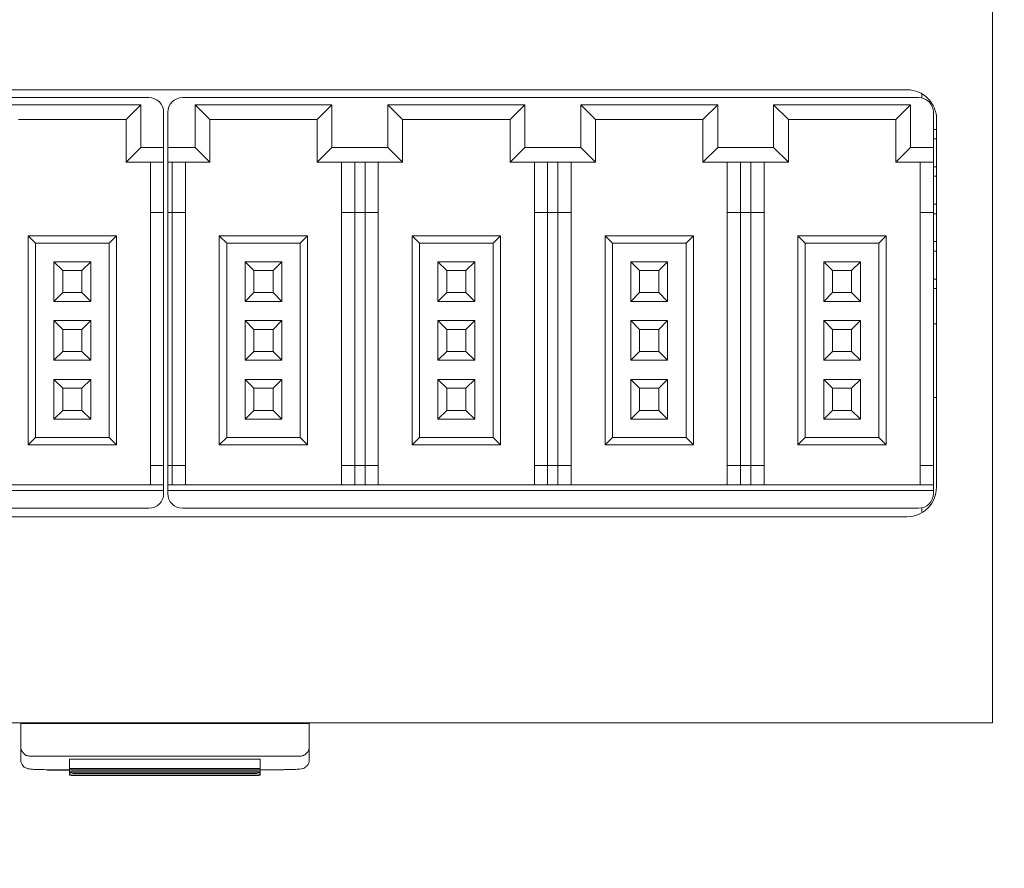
# Model space of a CAD drawing. Header units: millimetres. Extents: x -1114 to 1396, y -630 to 631.
# Tile 764 of 780: x 831 to 865, y 437 to 466. Entities that reach past the tile are written whole.
import ezdxf

# ---------------------------------------------------------------- set-up
doc = ezdxf.new("R2010")
doc.units = ezdxf.units.MM
doc.header["$MEASUREMENT"] = 0

msp = doc.modelspace()

# ---------------------------------------------------------------- linework, layer by layer
at = {"lineweight": 18}
for points, knots in [([(1038.9843, -629.7647), (1038.9843, -629.7647), (-1111.4882, -629.7647), (-1111.4882, -629.7647), (-1111.4882, -629.7647), (-1111.4882, -629.7647), (-1111.4882, 630.7883), (-1111.4882, 630.7883), (-1111.4882, 630.7883), (-1111.4882, 630.7883), (1038.9843, 630.7883), (1038.9843, 630.7883)], [0, 0, 0, 0, 0.3333333, 0.3333333, 0.3333333, 0.3333333, 0.6666667, 0.6666667, 0.6666667, 0.6666667, 1, 1, 1, 1]), ([(862.4795, 462.1714), (862.4795, 462.4366), (862.3741, 462.691), (862.1866, 462.8785), (862.1866, 462.8785), (861.9991, 463.066), (861.7447, 463.1714), (861.4795, 463.1714)], [0, 0, 0, 0, 0.5, 0.5, 0.5, 0.5, 1, 1, 1, 1]), ([(836.23, 462.41), (836.23, 462.5426), (836.1773, 462.6697), (836.0835, 462.7635), (836.0835, 462.7635), (835.9898, 462.8573), (835.8626, 462.91), (835.73, 462.91)], [0, 0, 0, 0, 0.5, 0.5, 0.5, 0.5, 1, 1, 1, 1]), ([(836.87, 462.91), (836.7374, 462.91), (836.6102, 462.8573), (836.5164, 462.7635), (836.5164, 462.7635), (836.4227, 462.6697), (836.37, 462.5426), (836.37, 462.41)], [0, 0, 0, 0, 0.5, 0.5, 0.5, 0.5, 1, 1, 1, 1]), ([(862.37, 462.41), (862.37, 462.5426), (862.3173, 462.6697), (862.2235, 462.7635), (862.2235, 462.7635), (862.1298, 462.8573), (862.0026, 462.91), (861.87, 462.91)], [0, 0, 0, 0, 0.5, 0.5, 0.5, 0.5, 1, 1, 1, 1]), ([(836.37, 449.46), (836.37, 449.3273), (836.4227, 449.2002), (836.5164, 449.1064), (836.5164, 449.1064), (836.6102, 449.0126), (836.7374, 448.96), (836.87, 448.96)], [0, 0, 0, 0, 0.5, 0.5, 0.5, 0.5, 1, 1, 1, 1]), ([(831.377, 440.8757), (831.3777, 440.8586), (831.3783, 440.8415), (831.3805, 440.8244), (831.3805, 440.8244), (831.3825, 440.808), (831.386, 440.7917), (831.3907, 440.7755), (831.3907, 440.7755), (831.3953, 440.7599), (831.4009, 440.7444), (831.4079, 440.729), (831.4079, 440.729), (831.4146, 440.7142), (831.4226, 440.6995), (831.4319, 440.6849), (831.4319, 440.6849), (831.4518, 440.6537), (831.4779, 440.6231), (831.5159, 440.5964), (831.5159, 440.5964), (831.5261, 440.5894), (831.537, 440.5825), (831.5491, 440.5763), (831.5491, 440.5763), (831.5599, 440.5707), (831.5716, 440.5655), (831.5844, 440.5609), (831.5844, 440.5609), (831.5984, 440.5558), (831.6137, 440.5513), (831.6301, 440.5487), (831.6301, 440.5487), (831.6451, 440.5463), (831.6611, 440.5455), (831.677, 440.5447)], [0, 0, 0, 0, 0.1111111, 0.1111111, 0.1111111, 0.1111111, 0.2222222, 0.2222222, 0.2222222, 0.2222222, 0.3333333, 0.3333333, 0.3333333, 0.3333333, 0.4444444, 0.4444444, 0.4444444, 0.4444444, 0.5555556, 0.5555556, 0.5555556, 0.5555556, 0.6666667, 0.6666667, 0.6666667, 0.6666667, 0.7777778, 0.7777778, 0.7777778, 0.7777778, 0.8888889, 0.8888889, 0.8888889, 0.8888889, 1, 1, 1, 1]), ([(840.877, 440.5447), (840.8939, 440.5447), (840.9101, 440.5462), (840.9259, 440.5491), (840.9259, 440.5491), (840.9416, 440.552), (840.956, 440.556), (840.9695, 440.5608), (840.9695, 440.5608), (840.9762, 440.5632), (840.9827, 440.5658), (840.9889, 440.5686), (840.9889, 440.5686), (840.9951, 440.5713), (841.001, 440.5742), (841.0066, 440.5771), (841.0066, 440.5771), (841.0178, 440.5831), (841.0281, 440.5895), (841.0377, 440.5962), (841.0377, 440.5962), (841.0473, 440.6029), (841.0561, 440.6098), (841.0641, 440.6169), (841.0641, 440.6169), (841.0722, 440.624), (841.0796, 440.6313), (841.0864, 440.6386), (841.0864, 440.6386), (841.1001, 440.6534), (841.1117, 440.6686), (841.1217, 440.6841), (841.1217, 440.6841), (841.1317, 440.6997), (841.14, 440.7154), (841.147, 440.7312), (841.147, 440.7312), (841.1539, 440.747), (841.1595, 440.7629), (841.1639, 440.7789), (841.1639, 440.7789), (841.1728, 440.8108), (841.177, 440.8431), (841.177, 440.8757)], [0, 0, 0, 0, 0.0909091, 0.0909091, 0.0909091, 0.0909091, 0.1818182, 0.1818182, 0.1818182, 0.1818182, 0.2727273, 0.2727273, 0.2727273, 0.2727273, 0.3636364, 0.3636364, 0.3636364, 0.3636364, 0.4545455, 0.4545455, 0.4545455, 0.4545455, 0.5454545, 0.5454545, 0.5454545, 0.5454545, 0.6363636, 0.6363636, 0.6363636, 0.6363636, 0.7272727, 0.7272727, 0.7272727, 0.7272727, 0.8181818, 0.8181818, 0.8181818, 0.8181818, 0.9090909, 0.9090909, 0.9090909, 0.9090909, 1, 1, 1, 1]), ([(831.377, 440.4129), (831.3776, 440.3716), (831.3851, 440.3335), (831.3999, 440.2975), (831.3999, 440.2975), (831.4112, 440.2705), (831.4266, 440.2446), (831.4452, 440.2218), (831.4452, 440.2218), (831.4609, 440.2025), (831.4789, 440.1853), (831.4984, 440.1708), (831.4984, 440.1708), (831.5152, 440.1581), (831.5332, 440.1475), (831.5507, 440.139), (831.5507, 440.139), (831.5657, 440.1318), (831.5803, 440.1263), (831.5935, 440.1221), (831.5935, 440.1221), (831.6063, 440.1179), (831.6177, 440.1151), (831.6282, 440.1128), (831.6282, 440.1128), (831.6443, 440.1092), (831.6582, 440.1069), (831.6726, 440.1049), (831.6726, 440.1049), (831.7143, 440.099), (831.76, 440.0954), (831.8169, 440.0922), (831.8169, 440.0922), (831.8726, 440.0891), (831.9392, 440.0864), (832.0121, 440.0846), (832.0121, 440.0846), (832.0819, 440.0828), (832.1576, 440.0818), (832.2335, 440.0815), (832.2335, 440.0815), (832.248, 440.0815), (832.2625, 440.0815), (832.277, 440.0815)], [0, 0, 0, 0, 0.0909091, 0.0909091, 0.0909091, 0.0909091, 0.1818182, 0.1818182, 0.1818182, 0.1818182, 0.2727273, 0.2727273, 0.2727273, 0.2727273, 0.3636364, 0.3636364, 0.3636364, 0.3636364, 0.4545455, 0.4545455, 0.4545455, 0.4545455, 0.5454545, 0.5454545, 0.5454545, 0.5454545, 0.6363636, 0.6363636, 0.6363636, 0.6363636, 0.7272727, 0.7272727, 0.7272727, 0.7272727, 0.8181818, 0.8181818, 0.8181818, 0.8181818, 0.9090909, 0.9090909, 0.9090909, 0.9090909, 1, 1, 1, 1]), ([(833.2309, 440.4438), (833.1778, 440.4438), (833.127, 440.4427), (833.0894, 440.4407), (833.0894, 440.4407), (833.0519, 440.4388), (833.0309, 440.4361), (833.0309, 440.4333)], [0, 0, 0, 0, 0.5, 0.5, 0.5, 0.5, 1, 1, 1, 1]), ([(839.5056, 440.4333), (839.5056, 440.4361), (839.4846, 440.4388), (839.4471, 440.4407), (839.4471, 440.4407), (839.4096, 440.4427), (839.3587, 440.4438), (839.3056, 440.4438)], [0, 0, 0, 0, 0.5, 0.5, 0.5, 0.5, 1, 1, 1, 1]), ([(840.277, 440.0815), (840.3225, 440.0815), (840.3666, 440.0817), (840.4099, 440.0822), (840.4099, 440.0822), (840.4862, 440.0831), (840.5604, 440.0847), (840.6267, 440.0871), (840.6267, 440.0871), (840.6957, 440.0897), (840.7561, 440.0931), (840.8041, 440.0967), (840.8041, 440.0967), (840.8446, 440.0997), (840.8763, 440.1029), (840.915, 440.1105), (840.915, 440.1105), (840.9315, 440.1137), (840.9493, 440.1178), (840.9707, 440.1255), (840.9707, 440.1255), (840.9882, 440.1318), (841.0082, 440.1405), (841.0275, 440.1519), (841.0275, 440.1519), (841.0506, 440.1655), (841.0728, 440.1829), (841.0923, 440.2032), (841.0923, 440.2032), (841.1148, 440.2265), (841.1337, 440.2536), (841.1478, 440.2833), (841.1478, 440.2833), (841.1632, 440.3158), (841.1729, 440.3514), (841.1759, 440.3872), (841.1759, 440.3872), (841.1767, 440.3957), (841.177, 440.4042), (841.177, 440.4129)], [0, 0, 0, 0, 0.1, 0.1, 0.1, 0.1, 0.2, 0.2, 0.2, 0.2, 0.3, 0.3, 0.3, 0.3, 0.4, 0.4, 0.4, 0.4, 0.5, 0.5, 0.5, 0.5, 0.6, 0.6, 0.6, 0.6, 0.7, 0.7, 0.7, 0.7, 0.8, 0.8, 0.8, 0.8, 0.9, 0.9, 0.9, 0.9, 1, 1, 1, 1]), ([(833.2309, 440.1257), (833.1778, 440.1257), (833.127, 440.1246), (833.0894, 440.1226), (833.0894, 440.1226), (833.0519, 440.1206), (833.0309, 440.118), (833.0309, 440.1152)], [0, 0, 0, 0, 0.5, 0.5, 0.5, 0.5, 1, 1, 1, 1]), ([(833.0309, 440.0838), (833.0309, 440.081), (833.0519, 440.0783), (833.0894, 440.0764), (833.0894, 440.0764), (833.127, 440.0744), (833.1778, 440.0733), (833.2309, 440.0733)], [0, 0, 0, 0, 0.5, 0.5, 0.5, 0.5, 1, 1, 1, 1]), ([(839.5056, 440.1152), (839.5056, 440.118), (839.4846, 440.1206), (839.4471, 440.1226), (839.4471, 440.1226), (839.4096, 440.1246), (839.3587, 440.1257), (839.3056, 440.1257)], [0, 0, 0, 0, 0.5, 0.5, 0.5, 0.5, 1, 1, 1, 1]), ([(839.3056, 440.0733), (839.3587, 440.0733), (839.4096, 440.0744), (839.4471, 440.0764), (839.4471, 440.0764), (839.4846, 440.0783), (839.5056, 440.081), (839.5056, 440.0838)], [0, 0, 0, 0, 0.5, 0.5, 0.5, 0.5, 1, 1, 1, 1]), ([(833.2309, 440.031), (833.1778, 440.031), (833.127, 440.0299), (833.0894, 440.0279), (833.0894, 440.0279), (833.0519, 440.0259), (833.0309, 440.0233), (833.0309, 440.0205)], [0, 0, 0, 0, 0.5, 0.5, 0.5, 0.5, 1, 1, 1, 1]), ([(833.0309, 439.9891), (833.0309, 439.9863), (833.0519, 439.9836), (833.0894, 439.9817), (833.0894, 439.9817), (833.127, 439.9797), (833.1778, 439.9786), (833.2309, 439.9786)], [0, 0, 0, 0, 0.5, 0.5, 0.5, 0.5, 1, 1, 1, 1]), ([(833.2309, 439.9363), (833.1778, 439.9363), (833.127, 439.9352), (833.0894, 439.9332), (833.0894, 439.9332), (833.0519, 439.9312), (833.0309, 439.9286), (833.0309, 439.9258)], [0, 0, 0, 0, 0.5, 0.5, 0.5, 0.5, 1, 1, 1, 1]), ([(833.0309, 439.8944), (833.0309, 439.8916), (833.0519, 439.889), (833.0894, 439.887), (833.0894, 439.887), (833.127, 439.885), (833.1778, 439.8839), (833.2309, 439.8839)], [0, 0, 0, 0, 0.5, 0.5, 0.5, 0.5, 1, 1, 1, 1]), ([(839.5056, 440.0205), (839.5056, 440.0233), (839.4846, 440.0259), (839.4471, 440.0279), (839.4471, 440.0279), (839.4096, 440.0299), (839.3587, 440.031), (839.3056, 440.031)], [0, 0, 0, 0, 0.5, 0.5, 0.5, 0.5, 1, 1, 1, 1]), ([(839.3056, 439.9786), (839.3587, 439.9786), (839.4096, 439.9797), (839.4471, 439.9817), (839.4471, 439.9817), (839.4846, 439.9836), (839.5056, 439.9863), (839.5056, 439.9891)], [0, 0, 0, 0, 0.5, 0.5, 0.5, 0.5, 1, 1, 1, 1]), ([(839.5056, 439.9258), (839.5056, 439.9286), (839.4846, 439.9312), (839.4471, 439.9332), (839.4471, 439.9332), (839.4096, 439.9352), (839.3587, 439.9363), (839.3056, 439.9363)], [0, 0, 0, 0, 0.5, 0.5, 0.5, 0.5, 1, 1, 1, 1]), ([(839.3056, 439.8839), (839.3587, 439.8839), (839.4096, 439.885), (839.4471, 439.887), (839.4471, 439.887), (839.4846, 439.889), (839.5056, 439.8916), (839.5056, 439.8944)], [0, 0, 0, 0, 0.5, 0.5, 0.5, 0.5, 1, 1, 1, 1])]:
    msp.add_open_spline(points, degree=3, knots=knots, dxfattribs=at)
for points in [[(864.3798, 493.672), (864.3798, 493.672), (864.3798, 443.672), (864.3798, 443.672)], [(811.0795, 463.1714), (811.0795, 463.1714), (861.4795, 463.1714), (861.4795, 463.1714)], [(810.73, 462.91), (810.73, 462.91), (835.73, 462.91), (835.73, 462.91)], [(836.87, 462.91), (836.87, 462.91), (849.37, 462.91), (849.37, 462.91)], [(849.37, 462.91), (849.37, 462.91), (861.87, 462.91), (861.87, 462.91)], [(861.9795, 462.8985), (861.9795, 462.8985), (861.9795, 463.0378), (861.9795, 463.0378)], [(861.9795, 463.0374), (861.9795, 463.0374), (861.9795, 462.8978), (861.9795, 462.8978)], [(830.805, 462.66), (830.805, 462.66), (835.455, 462.66), (835.455, 462.66)], [(835.455, 462.66), (835.455, 462.66), (834.955, 462.16), (834.955, 462.16)], [(835.455, 462.66), (835.455, 462.66), (835.455, 461.21), (835.455, 461.21)], [(841.945, 462.66), (841.945, 462.66), (837.295, 462.66), (837.295, 462.66)], [(837.295, 462.66), (837.295, 462.66), (837.795, 462.16), (837.795, 462.16)], [(837.295, 462.66), (837.295, 462.66), (837.295, 461.21), (837.295, 461.21)], [(841.945, 462.66), (841.945, 462.66), (841.445, 462.16), (841.445, 462.16)], [(841.945, 461.21), (841.945, 461.21), (841.945, 462.66), (841.945, 462.66)], [(848.495, 462.66), (848.495, 462.66), (843.845, 462.66), (843.845, 462.66)], [(843.845, 462.66), (843.845, 462.66), (844.345, 462.16), (844.345, 462.16)], [(843.845, 462.66), (843.845, 462.66), (843.845, 461.21), (843.845, 461.21)], [(848.495, 462.66), (848.495, 462.66), (847.995, 462.16), (847.995, 462.16)], [(848.495, 461.21), (848.495, 461.21), (848.495, 462.66), (848.495, 462.66)], [(855.045, 462.66), (855.045, 462.66), (850.395, 462.66), (850.395, 462.66)], [(850.395, 462.66), (850.395, 462.66), (850.895, 462.16), (850.895, 462.16)], [(850.395, 462.66), (850.395, 462.66), (850.395, 461.21), (850.395, 461.21)], [(855.045, 462.66), (855.045, 462.66), (854.545, 462.16), (854.545, 462.16)], [(855.045, 461.21), (855.045, 461.21), (855.045, 462.66), (855.045, 462.66)], [(856.945, 462.66), (856.945, 462.66), (857.445, 462.16), (857.445, 462.16)], [(856.945, 462.66), (856.945, 462.66), (856.945, 461.21), (856.945, 461.21)], [(861.595, 462.66), (861.595, 462.66), (856.945, 462.66), (856.945, 462.66)], [(861.595, 462.66), (861.595, 462.66), (861.095, 462.16), (861.095, 462.16)], [(861.595, 461.21), (861.595, 461.21), (861.595, 462.66), (861.595, 462.66)], [(862.2765, 462.7754), (862.2765, 462.7754), (862.2113, 462.7754), (862.2113, 462.7754)], [(831.305, 462.16), (831.305, 462.16), (834.955, 462.16), (834.955, 462.16)], [(834.955, 462.16), (834.955, 462.16), (834.955, 460.71), (834.955, 460.71)], [(836.23, 462.41), (836.23, 462.41), (836.23, 461.21), (836.23, 461.21)], [(836.37, 461.21), (836.37, 461.21), (836.37, 462.41), (836.37, 462.41)], [(837.795, 462.16), (837.795, 462.16), (841.445, 462.16), (841.445, 462.16)], [(837.795, 460.71), (837.795, 460.71), (837.795, 462.16), (837.795, 462.16)], [(841.445, 462.16), (841.445, 462.16), (841.445, 460.71), (841.445, 460.71)], [(844.345, 462.16), (844.345, 462.16), (847.995, 462.16), (847.995, 462.16)], [(844.345, 460.71), (844.345, 460.71), (844.345, 462.16), (844.345, 462.16)], [(847.995, 462.16), (847.995, 462.16), (847.995, 460.71), (847.995, 460.71)], [(850.895, 462.16), (850.895, 462.16), (854.545, 462.16), (854.545, 462.16)], [(850.895, 460.71), (850.895, 460.71), (850.895, 462.16), (850.895, 462.16)], [(854.545, 462.16), (854.545, 462.16), (854.545, 460.71), (854.545, 460.71)], [(857.445, 462.16), (857.445, 462.16), (861.095, 462.16), (861.095, 462.16)], [(857.445, 460.71), (857.445, 460.71), (857.445, 462.16), (857.445, 462.16)], [(861.095, 462.16), (861.095, 462.16), (861.095, 460.71), (861.095, 460.71)], [(862.37, 462.41), (862.37, 462.41), (862.37, 461.21), (862.37, 461.21)], [(862.4795, 462.1714), (862.4795, 462.1714), (862.4795, 449.6714), (862.4795, 449.6714)], [(862.37, 461.8254), (862.37, 461.8254), (862.4795, 461.8254), (862.4795, 461.8254)], [(862.4795, 461.5054), (862.4795, 461.5054), (862.37, 461.5054), (862.37, 461.5054)], [(835.455, 461.21), (835.455, 461.21), (834.955, 460.71), (834.955, 460.71)], [(836.23, 461.21), (836.23, 461.21), (835.455, 461.21), (835.455, 461.21)], [(836.23, 461.21), (836.23, 461.21), (836.23, 460.71), (836.23, 460.71)], [(837.295, 461.21), (837.295, 461.21), (836.37, 461.21), (836.37, 461.21)], [(836.37, 460.71), (836.37, 460.71), (836.37, 461.21), (836.37, 461.21)], [(837.295, 461.21), (837.295, 461.21), (837.795, 460.71), (837.795, 460.71)], [(841.945, 461.21), (841.945, 461.21), (841.445, 460.71), (841.445, 460.71)], [(843.845, 461.21), (843.845, 461.21), (841.945, 461.21), (841.945, 461.21)], [(843.845, 461.21), (843.845, 461.21), (844.345, 460.71), (844.345, 460.71)], [(848.495, 461.21), (848.495, 461.21), (847.995, 460.71), (847.995, 460.71)], [(849.37, 461.21), (849.37, 461.21), (848.495, 461.21), (848.495, 461.21)], [(850.395, 461.21), (850.395, 461.21), (849.37, 461.21), (849.37, 461.21)], [(850.395, 461.21), (850.395, 461.21), (850.895, 460.71), (850.895, 460.71)], [(855.045, 461.21), (855.045, 461.21), (854.545, 460.71), (854.545, 460.71)], [(856.945, 461.21), (856.945, 461.21), (855.045, 461.21), (855.045, 461.21)], [(856.945, 461.21), (856.945, 461.21), (857.445, 460.71), (857.445, 460.71)], [(861.595, 461.21), (861.595, 461.21), (861.095, 460.71), (861.095, 460.71)], [(862.37, 461.21), (862.37, 461.21), (861.595, 461.21), (861.595, 461.21)], [(862.37, 461.21), (862.37, 461.21), (862.37, 460.71), (862.37, 460.71)], [(834.955, 460.71), (834.955, 460.71), (836.23, 460.71), (836.23, 460.71)], [(835.78, 460.71), (835.78, 460.71), (835.78, 459.01), (835.78, 459.01)], [(836.23, 460.71), (836.23, 460.71), (836.23, 459.01), (836.23, 459.01)], [(836.37, 459.01), (836.37, 459.01), (836.37, 460.71), (836.37, 460.71)], [(836.37, 460.71), (836.37, 460.71), (837.795, 460.71), (837.795, 460.71)], [(836.52, 459.01), (836.52, 459.01), (836.52, 460.71), (836.52, 460.71)], [(836.97, 459.01), (836.97, 459.01), (836.97, 460.71), (836.97, 460.71)], [(841.445, 460.71), (841.445, 460.71), (844.345, 460.71), (844.345, 460.71)], [(842.27, 460.71), (842.27, 460.71), (842.27, 459.01), (842.27, 459.01)], [(842.72, 459.01), (842.72, 459.01), (842.72, 460.71), (842.72, 460.71)], [(843.07, 460.71), (843.07, 460.71), (843.07, 459.01), (843.07, 459.01)], [(843.52, 459.01), (843.52, 459.01), (843.52, 460.71), (843.52, 460.71)], [(847.995, 460.71), (847.995, 460.71), (849.37, 460.71), (849.37, 460.71)], [(848.82, 460.71), (848.82, 460.71), (848.82, 459.01), (848.82, 459.01)], [(849.27, 459.01), (849.27, 459.01), (849.27, 460.71), (849.27, 460.71)], [(849.37, 460.71), (849.37, 460.71), (850.895, 460.71), (850.895, 460.71)], [(849.62, 460.71), (849.62, 460.71), (849.62, 459.01), (849.62, 459.01)], [(850.07, 459.01), (850.07, 459.01), (850.07, 460.71), (850.07, 460.71)], [(854.545, 460.71), (854.545, 460.71), (857.445, 460.71), (857.445, 460.71)], [(855.37, 460.71), (855.37, 460.71), (855.37, 459.01), (855.37, 459.01)], [(855.82, 459.01), (855.82, 459.01), (855.82, 460.71), (855.82, 460.71)], [(856.17, 460.71), (856.17, 460.71), (856.17, 459.01), (856.17, 459.01)], [(856.62, 459.01), (856.62, 459.01), (856.62, 460.71), (856.62, 460.71)], [(861.095, 460.71), (861.095, 460.71), (862.37, 460.71), (862.37, 460.71)], [(861.92, 460.71), (861.92, 460.71), (861.92, 459.01), (861.92, 459.01)], [(862.37, 460.71), (862.37, 460.71), (862.37, 459.01), (862.37, 459.01)], [(862.37, 460.5554), (862.37, 460.5554), (862.4795, 460.5554), (862.4795, 460.5554)], [(862.4795, 460.2354), (862.4795, 460.2354), (862.37, 460.2354), (862.37, 460.2354)], [(862.37, 459.2854), (862.37, 459.2854), (862.4795, 459.2854), (862.4795, 459.2854)], [(835.78, 459.01), (835.78, 459.01), (835.78, 450.41), (835.78, 450.41)], [(835.78, 459.01), (835.78, 459.01), (836.23, 459.01), (836.23, 459.01)], [(836.23, 459.01), (836.23, 459.01), (836.23, 450.41), (836.23, 450.41)], [(836.37, 450.41), (836.37, 450.41), (836.37, 459.01), (836.37, 459.01)], [(836.37, 459.01), (836.37, 459.01), (836.52, 459.01), (836.52, 459.01)], [(836.52, 450.41), (836.52, 450.41), (836.52, 459.01), (836.52, 459.01)], [(836.52, 459.01), (836.52, 459.01), (836.97, 459.01), (836.97, 459.01)], [(836.97, 450.41), (836.97, 450.41), (836.97, 459.01), (836.97, 459.01)], [(842.27, 459.01), (842.27, 459.01), (842.27, 450.41), (842.27, 450.41)], [(842.27, 459.01), (842.27, 459.01), (842.72, 459.01), (842.72, 459.01)], [(842.72, 450.41), (842.72, 450.41), (842.72, 459.01), (842.72, 459.01)], [(842.72, 459.01), (842.72, 459.01), (843.07, 459.01), (843.07, 459.01)], [(843.07, 459.01), (843.07, 459.01), (843.07, 450.41), (843.07, 450.41)], [(843.07, 459.01), (843.07, 459.01), (843.52, 459.01), (843.52, 459.01)], [(843.52, 450.41), (843.52, 450.41), (843.52, 459.01), (843.52, 459.01)], [(848.82, 459.01), (848.82, 459.01), (848.82, 450.41), (848.82, 450.41)], [(848.82, 459.01), (848.82, 459.01), (849.27, 459.01), (849.27, 459.01)], [(849.27, 450.41), (849.27, 450.41), (849.27, 459.01), (849.27, 459.01)], [(849.27, 459.01), (849.27, 459.01), (849.37, 459.01), (849.37, 459.01)], [(849.37, 459.01), (849.37, 459.01), (849.62, 459.01), (849.62, 459.01)], [(849.62, 459.01), (849.62, 459.01), (849.62, 450.41), (849.62, 450.41)], [(849.62, 459.01), (849.62, 459.01), (850.07, 459.01), (850.07, 459.01)], [(850.07, 450.41), (850.07, 450.41), (850.07, 459.01), (850.07, 459.01)], [(855.37, 459.01), (855.37, 459.01), (855.37, 450.41), (855.37, 450.41)], [(855.37, 459.01), (855.37, 459.01), (855.82, 459.01), (855.82, 459.01)], [(855.82, 450.41), (855.82, 450.41), (855.82, 459.01), (855.82, 459.01)], [(855.82, 459.01), (855.82, 459.01), (856.17, 459.01), (856.17, 459.01)], [(856.17, 459.01), (856.17, 459.01), (856.17, 450.41), (856.17, 450.41)], [(856.17, 459.01), (856.17, 459.01), (856.62, 459.01), (856.62, 459.01)], [(856.62, 450.41), (856.62, 450.41), (856.62, 459.01), (856.62, 459.01)], [(861.92, 459.01), (861.92, 459.01), (861.92, 450.41), (861.92, 450.41)], [(861.92, 459.01), (861.92, 459.01), (862.37, 459.01), (862.37, 459.01)], [(862.37, 459.01), (862.37, 459.01), (862.37, 450.41), (862.37, 450.41)], [(862.4795, 458.9654), (862.4795, 458.9654), (862.37, 458.9654), (862.37, 458.9654)], [(834.63, 458.21), (834.63, 458.21), (831.63, 458.21), (831.63, 458.21)], [(831.63, 458.21), (831.63, 458.21), (831.88, 457.96), (831.88, 457.96)], [(831.63, 458.21), (831.63, 458.21), (831.63, 451.11), (831.63, 451.11)], [(834.63, 458.21), (834.63, 458.21), (834.38, 457.96), (834.38, 457.96)], [(834.63, 451.11), (834.63, 451.11), (834.63, 458.21), (834.63, 458.21)], [(838.12, 458.21), (838.12, 458.21), (838.12, 451.11), (838.12, 451.11)], [(841.12, 458.21), (841.12, 458.21), (838.12, 458.21), (838.12, 458.21)], [(838.12, 458.21), (838.12, 458.21), (838.37, 457.96), (838.37, 457.96)], [(841.12, 458.21), (841.12, 458.21), (840.87, 457.96), (840.87, 457.96)], [(841.12, 451.11), (841.12, 451.11), (841.12, 458.21), (841.12, 458.21)], [(847.67, 458.21), (847.67, 458.21), (844.67, 458.21), (844.67, 458.21)], [(844.67, 458.21), (844.67, 458.21), (844.92, 457.96), (844.92, 457.96)], [(844.67, 458.21), (844.67, 458.21), (844.67, 451.11), (844.67, 451.11)], [(847.67, 458.21), (847.67, 458.21), (847.42, 457.96), (847.42, 457.96)], [(847.67, 451.11), (847.67, 451.11), (847.67, 458.21), (847.67, 458.21)], [(851.22, 458.21), (851.22, 458.21), (851.22, 451.11), (851.22, 451.11)], [(854.22, 458.21), (854.22, 458.21), (851.22, 458.21), (851.22, 458.21)], [(851.22, 458.21), (851.22, 458.21), (851.47, 457.96), (851.47, 457.96)], [(854.22, 458.21), (854.22, 458.21), (853.97, 457.96), (853.97, 457.96)], [(854.22, 451.11), (854.22, 451.11), (854.22, 458.21), (854.22, 458.21)], [(860.77, 458.21), (860.77, 458.21), (857.77, 458.21), (857.77, 458.21)], [(857.77, 458.21), (857.77, 458.21), (858.02, 457.96), (858.02, 457.96)], [(857.77, 458.21), (857.77, 458.21), (857.77, 451.11), (857.77, 451.11)], [(860.77, 458.21), (860.77, 458.21), (860.52, 457.96), (860.52, 457.96)], [(860.77, 451.11), (860.77, 451.11), (860.77, 458.21), (860.77, 458.21)], [(831.88, 457.96), (831.88, 457.96), (834.38, 457.96), (834.38, 457.96)], [(831.88, 451.36), (831.88, 451.36), (831.88, 457.96), (831.88, 457.96)], [(834.38, 457.96), (834.38, 457.96), (834.38, 451.36), (834.38, 451.36)], [(838.37, 457.96), (838.37, 457.96), (840.87, 457.96), (840.87, 457.96)], [(838.37, 451.36), (838.37, 451.36), (838.37, 457.96), (838.37, 457.96)], [(840.87, 457.96), (840.87, 457.96), (840.87, 451.36), (840.87, 451.36)], [(844.92, 457.96), (844.92, 457.96), (847.42, 457.96), (847.42, 457.96)], [(844.92, 451.36), (844.92, 451.36), (844.92, 457.96), (844.92, 457.96)], [(847.42, 457.96), (847.42, 457.96), (847.42, 451.36), (847.42, 451.36)], [(851.47, 451.36), (851.47, 451.36), (851.47, 457.96), (851.47, 457.96)], [(851.47, 457.96), (851.47, 457.96), (853.97, 457.96), (853.97, 457.96)], [(853.97, 457.96), (853.97, 457.96), (853.97, 451.36), (853.97, 451.36)], [(858.02, 457.96), (858.02, 457.96), (860.52, 457.96), (860.52, 457.96)], [(858.02, 451.36), (858.02, 451.36), (858.02, 457.96), (858.02, 457.96)], [(860.52, 457.96), (860.52, 457.96), (860.52, 451.36), (860.52, 451.36)], [(862.37, 458.0154), (862.37, 458.0154), (862.4795, 458.0154), (862.4795, 458.0154)], [(862.4795, 457.6954), (862.4795, 457.6954), (862.37, 457.6954), (862.37, 457.6954)], [(832.505, 457.335), (832.505, 457.335), (832.505, 455.985), (832.505, 455.985)], [(832.805, 457.035), (832.805, 457.035), (832.505, 457.335), (832.505, 457.335)], [(833.755, 457.335), (833.755, 457.335), (832.505, 457.335), (832.505, 457.335)], [(833.455, 457.035), (833.455, 457.035), (833.755, 457.335), (833.755, 457.335)], [(833.755, 455.985), (833.755, 455.985), (833.755, 457.335), (833.755, 457.335)], [(839.295, 457.035), (839.295, 457.035), (838.995, 457.335), (838.995, 457.335)], [(838.995, 457.335), (838.995, 457.335), (838.995, 455.985), (838.995, 455.985)], [(840.245, 457.335), (840.245, 457.335), (838.995, 457.335), (838.995, 457.335)], [(839.945, 457.035), (839.945, 457.035), (840.245, 457.335), (840.245, 457.335)], [(840.245, 455.985), (840.245, 455.985), (840.245, 457.335), (840.245, 457.335)], [(846.795, 457.335), (846.795, 457.335), (845.545, 457.335), (845.545, 457.335)], [(845.545, 457.335), (845.545, 457.335), (845.545, 455.985), (845.545, 455.985)], [(845.845, 457.035), (845.845, 457.035), (845.545, 457.335), (845.545, 457.335)], [(846.495, 457.035), (846.495, 457.035), (846.795, 457.335), (846.795, 457.335)], [(846.795, 455.985), (846.795, 455.985), (846.795, 457.335), (846.795, 457.335)], [(853.345, 457.335), (853.345, 457.335), (852.095, 457.335), (852.095, 457.335)], [(852.095, 457.335), (852.095, 457.335), (852.095, 455.985), (852.095, 455.985)], [(852.395, 457.035), (852.395, 457.035), (852.095, 457.335), (852.095, 457.335)], [(853.045, 457.035), (853.045, 457.035), (853.345, 457.335), (853.345, 457.335)], [(853.345, 455.985), (853.345, 455.985), (853.345, 457.335), (853.345, 457.335)], [(858.645, 457.335), (858.645, 457.335), (858.645, 455.985), (858.645, 455.985)], [(858.945, 457.035), (858.945, 457.035), (858.645, 457.335), (858.645, 457.335)], [(859.895, 457.335), (859.895, 457.335), (858.645, 457.335), (858.645, 457.335)], [(859.595, 457.035), (859.595, 457.035), (859.895, 457.335), (859.895, 457.335)], [(859.895, 455.985), (859.895, 455.985), (859.895, 457.335), (859.895, 457.335)], [(832.805, 456.285), (832.805, 456.285), (832.805, 457.035), (832.805, 457.035)], [(832.805, 457.035), (832.805, 457.035), (833.455, 457.035), (833.455, 457.035)], [(833.455, 457.035), (833.455, 457.035), (833.455, 456.285), (833.455, 456.285)], [(839.295, 456.285), (839.295, 456.285), (839.295, 457.035), (839.295, 457.035)], [(839.295, 457.035), (839.295, 457.035), (839.945, 457.035), (839.945, 457.035)], [(839.945, 457.035), (839.945, 457.035), (839.945, 456.285), (839.945, 456.285)], [(845.845, 457.035), (845.845, 457.035), (846.495, 457.035), (846.495, 457.035)], [(845.845, 456.285), (845.845, 456.285), (845.845, 457.035), (845.845, 457.035)], [(846.495, 457.035), (846.495, 457.035), (846.495, 456.285), (846.495, 456.285)], [(852.395, 457.035), (852.395, 457.035), (853.045, 457.035), (853.045, 457.035)], [(852.395, 456.285), (852.395, 456.285), (852.395, 457.035), (852.395, 457.035)], [(853.045, 457.035), (853.045, 457.035), (853.045, 456.285), (853.045, 456.285)], [(858.945, 456.285), (858.945, 456.285), (858.945, 457.035), (858.945, 457.035)], [(858.945, 457.035), (858.945, 457.035), (859.595, 457.035), (859.595, 457.035)], [(859.595, 457.035), (859.595, 457.035), (859.595, 456.285), (859.595, 456.285)], [(862.37, 456.7454), (862.37, 456.7454), (862.4795, 456.7454), (862.4795, 456.7454)], [(832.505, 455.985), (832.505, 455.985), (832.805, 456.285), (832.805, 456.285)], [(833.455, 456.285), (833.455, 456.285), (832.805, 456.285), (832.805, 456.285)], [(833.455, 456.285), (833.455, 456.285), (833.755, 455.985), (833.755, 455.985)], [(838.995, 455.985), (838.995, 455.985), (839.295, 456.285), (839.295, 456.285)], [(839.945, 456.285), (839.945, 456.285), (839.295, 456.285), (839.295, 456.285)], [(839.945, 456.285), (839.945, 456.285), (840.245, 455.985), (840.245, 455.985)], [(845.545, 455.985), (845.545, 455.985), (845.845, 456.285), (845.845, 456.285)], [(846.495, 456.285), (846.495, 456.285), (845.845, 456.285), (845.845, 456.285)], [(846.495, 456.285), (846.495, 456.285), (846.795, 455.985), (846.795, 455.985)], [(852.095, 455.985), (852.095, 455.985), (852.395, 456.285), (852.395, 456.285)], [(853.045, 456.285), (853.045, 456.285), (852.395, 456.285), (852.395, 456.285)], [(853.045, 456.285), (853.045, 456.285), (853.345, 455.985), (853.345, 455.985)], [(858.645, 455.985), (858.645, 455.985), (858.945, 456.285), (858.945, 456.285)], [(859.595, 456.285), (859.595, 456.285), (858.945, 456.285), (858.945, 456.285)], [(859.595, 456.285), (859.595, 456.285), (859.895, 455.985), (859.895, 455.985)], [(862.4795, 456.4254), (862.4795, 456.4254), (862.37, 456.4254), (862.37, 456.4254)], [(832.505, 455.985), (832.505, 455.985), (833.755, 455.985), (833.755, 455.985)], [(838.995, 455.985), (838.995, 455.985), (840.245, 455.985), (840.245, 455.985)], [(845.545, 455.985), (845.545, 455.985), (846.795, 455.985), (846.795, 455.985)], [(852.095, 455.985), (852.095, 455.985), (853.345, 455.985), (853.345, 455.985)], [(858.645, 455.985), (858.645, 455.985), (859.895, 455.985), (859.895, 455.985)], [(832.805, 455.035), (832.805, 455.035), (832.505, 455.335), (832.505, 455.335)], [(832.505, 455.335), (832.505, 455.335), (832.505, 453.985), (832.505, 453.985)], [(833.755, 455.335), (833.755, 455.335), (832.505, 455.335), (832.505, 455.335)], [(833.455, 455.035), (833.455, 455.035), (833.755, 455.335), (833.755, 455.335)], [(833.755, 453.985), (833.755, 453.985), (833.755, 455.335), (833.755, 455.335)], [(839.295, 455.035), (839.295, 455.035), (838.995, 455.335), (838.995, 455.335)], [(838.995, 455.335), (838.995, 455.335), (838.995, 453.985), (838.995, 453.985)], [(840.245, 455.335), (840.245, 455.335), (838.995, 455.335), (838.995, 455.335)], [(839.945, 455.035), (839.945, 455.035), (840.245, 455.335), (840.245, 455.335)], [(840.245, 453.985), (840.245, 453.985), (840.245, 455.335), (840.245, 455.335)], [(845.845, 455.035), (845.845, 455.035), (845.545, 455.335), (845.545, 455.335)], [(845.545, 455.335), (845.545, 455.335), (845.545, 453.985), (845.545, 453.985)], [(846.795, 455.335), (846.795, 455.335), (845.545, 455.335), (845.545, 455.335)], [(846.495, 455.035), (846.495, 455.035), (846.795, 455.335), (846.795, 455.335)], [(846.795, 453.985), (846.795, 453.985), (846.795, 455.335), (846.795, 455.335)], [(853.345, 455.335), (853.345, 455.335), (852.095, 455.335), (852.095, 455.335)], [(852.095, 455.335), (852.095, 455.335), (852.095, 453.985), (852.095, 453.985)], [(852.395, 455.035), (852.395, 455.035), (852.095, 455.335), (852.095, 455.335)], [(853.045, 455.035), (853.045, 455.035), (853.345, 455.335), (853.345, 455.335)], [(853.345, 453.985), (853.345, 453.985), (853.345, 455.335), (853.345, 455.335)], [(859.895, 455.335), (859.895, 455.335), (858.645, 455.335), (858.645, 455.335)], [(858.945, 455.035), (858.945, 455.035), (858.645, 455.335), (858.645, 455.335)], [(858.645, 455.335), (858.645, 455.335), (858.645, 453.985), (858.645, 453.985)], [(859.595, 455.035), (859.595, 455.035), (859.895, 455.335), (859.895, 455.335)], [(859.895, 453.985), (859.895, 453.985), (859.895, 455.335), (859.895, 455.335)], [(862.4795, 455.2254), (862.4795, 455.2254), (862.37, 455.2254), (862.37, 455.2254)], [(832.805, 454.285), (832.805, 454.285), (832.805, 455.035), (832.805, 455.035)], [(832.805, 455.035), (832.805, 455.035), (833.455, 455.035), (833.455, 455.035)], [(833.455, 455.035), (833.455, 455.035), (833.455, 454.285), (833.455, 454.285)], [(839.295, 454.285), (839.295, 454.285), (839.295, 455.035), (839.295, 455.035)], [(839.295, 455.035), (839.295, 455.035), (839.945, 455.035), (839.945, 455.035)], [(839.945, 455.035), (839.945, 455.035), (839.945, 454.285), (839.945, 454.285)], [(845.845, 455.035), (845.845, 455.035), (846.495, 455.035), (846.495, 455.035)], [(845.845, 454.285), (845.845, 454.285), (845.845, 455.035), (845.845, 455.035)], [(846.495, 455.035), (846.495, 455.035), (846.495, 454.285), (846.495, 454.285)], [(852.395, 455.035), (852.395, 455.035), (853.045, 455.035), (853.045, 455.035)], [(852.395, 454.285), (852.395, 454.285), (852.395, 455.035), (852.395, 455.035)], [(853.045, 455.035), (853.045, 455.035), (853.045, 454.285), (853.045, 454.285)], [(858.945, 455.035), (858.945, 455.035), (859.595, 455.035), (859.595, 455.035)], [(858.945, 454.285), (858.945, 454.285), (858.945, 455.035), (858.945, 455.035)], [(859.595, 455.035), (859.595, 455.035), (859.595, 454.285), (859.595, 454.285)], [(832.505, 453.985), (832.505, 453.985), (832.805, 454.285), (832.805, 454.285)], [(833.455, 454.285), (833.455, 454.285), (832.805, 454.285), (832.805, 454.285)], [(833.455, 454.285), (833.455, 454.285), (833.755, 453.985), (833.755, 453.985)], [(838.995, 453.985), (838.995, 453.985), (839.295, 454.285), (839.295, 454.285)], [(839.945, 454.285), (839.945, 454.285), (839.295, 454.285), (839.295, 454.285)], [(839.945, 454.285), (839.945, 454.285), (840.245, 453.985), (840.245, 453.985)], [(845.545, 453.985), (845.545, 453.985), (845.845, 454.285), (845.845, 454.285)], [(846.495, 454.285), (846.495, 454.285), (845.845, 454.285), (845.845, 454.285)], [(846.495, 454.285), (846.495, 454.285), (846.795, 453.985), (846.795, 453.985)], [(852.095, 453.985), (852.095, 453.985), (852.395, 454.285), (852.395, 454.285)], [(853.045, 454.285), (853.045, 454.285), (852.395, 454.285), (852.395, 454.285)], [(853.045, 454.285), (853.045, 454.285), (853.345, 453.985), (853.345, 453.985)], [(858.645, 453.985), (858.645, 453.985), (858.945, 454.285), (858.945, 454.285)], [(859.595, 454.285), (859.595, 454.285), (858.945, 454.285), (858.945, 454.285)], [(859.595, 454.285), (859.595, 454.285), (859.895, 453.985), (859.895, 453.985)], [(832.505, 453.985), (832.505, 453.985), (833.755, 453.985), (833.755, 453.985)], [(838.995, 453.985), (838.995, 453.985), (840.245, 453.985), (840.245, 453.985)], [(845.545, 453.985), (845.545, 453.985), (846.795, 453.985), (846.795, 453.985)], [(852.095, 453.985), (852.095, 453.985), (853.345, 453.985), (853.345, 453.985)], [(858.645, 453.985), (858.645, 453.985), (859.895, 453.985), (859.895, 453.985)], [(832.505, 453.335), (832.505, 453.335), (832.505, 451.985), (832.505, 451.985)], [(832.805, 453.035), (832.805, 453.035), (832.505, 453.335), (832.505, 453.335)], [(833.755, 453.335), (833.755, 453.335), (832.505, 453.335), (832.505, 453.335)], [(833.455, 453.035), (833.455, 453.035), (833.755, 453.335), (833.755, 453.335)], [(833.755, 451.985), (833.755, 451.985), (833.755, 453.335), (833.755, 453.335)], [(839.295, 453.035), (839.295, 453.035), (838.995, 453.335), (838.995, 453.335)], [(838.995, 453.335), (838.995, 453.335), (838.995, 451.985), (838.995, 451.985)], [(840.245, 453.335), (840.245, 453.335), (838.995, 453.335), (838.995, 453.335)], [(839.945, 453.035), (839.945, 453.035), (840.245, 453.335), (840.245, 453.335)], [(840.245, 451.985), (840.245, 451.985), (840.245, 453.335), (840.245, 453.335)], [(845.845, 453.035), (845.845, 453.035), (845.545, 453.335), (845.545, 453.335)], [(845.545, 453.335), (845.545, 453.335), (845.545, 451.985), (845.545, 451.985)], [(846.795, 453.335), (846.795, 453.335), (845.545, 453.335), (845.545, 453.335)], [(846.495, 453.035), (846.495, 453.035), (846.795, 453.335), (846.795, 453.335)], [(846.795, 451.985), (846.795, 451.985), (846.795, 453.335), (846.795, 453.335)], [(852.095, 453.335), (852.095, 453.335), (852.095, 451.985), (852.095, 451.985)], [(853.345, 453.335), (853.345, 453.335), (852.095, 453.335), (852.095, 453.335)], [(852.395, 453.035), (852.395, 453.035), (852.095, 453.335), (852.095, 453.335)], [(853.045, 453.035), (853.045, 453.035), (853.345, 453.335), (853.345, 453.335)], [(853.345, 451.985), (853.345, 451.985), (853.345, 453.335), (853.345, 453.335)], [(859.895, 453.335), (859.895, 453.335), (858.645, 453.335), (858.645, 453.335)], [(858.945, 453.035), (858.945, 453.035), (858.645, 453.335), (858.645, 453.335)], [(858.645, 453.335), (858.645, 453.335), (858.645, 451.985), (858.645, 451.985)], [(859.595, 453.035), (859.595, 453.035), (859.895, 453.335), (859.895, 453.335)], [(859.895, 451.985), (859.895, 451.985), (859.895, 453.335), (859.895, 453.335)], [(832.805, 452.285), (832.805, 452.285), (832.805, 453.035), (832.805, 453.035)], [(832.805, 453.035), (832.805, 453.035), (833.455, 453.035), (833.455, 453.035)], [(833.455, 453.035), (833.455, 453.035), (833.455, 452.285), (833.455, 452.285)], [(839.295, 452.285), (839.295, 452.285), (839.295, 453.035), (839.295, 453.035)], [(839.295, 453.035), (839.295, 453.035), (839.945, 453.035), (839.945, 453.035)], [(839.945, 453.035), (839.945, 453.035), (839.945, 452.285), (839.945, 452.285)], [(845.845, 452.285), (845.845, 452.285), (845.845, 453.035), (845.845, 453.035)], [(845.845, 453.035), (845.845, 453.035), (846.495, 453.035), (846.495, 453.035)], [(846.495, 453.035), (846.495, 453.035), (846.495, 452.285), (846.495, 452.285)], [(852.395, 452.285), (852.395, 452.285), (852.395, 453.035), (852.395, 453.035)], [(852.395, 453.035), (852.395, 453.035), (853.045, 453.035), (853.045, 453.035)], [(853.045, 453.035), (853.045, 453.035), (853.045, 452.285), (853.045, 452.285)], [(858.945, 453.035), (858.945, 453.035), (859.595, 453.035), (859.595, 453.035)], [(858.945, 452.285), (858.945, 452.285), (858.945, 453.035), (858.945, 453.035)], [(859.595, 453.035), (859.595, 453.035), (859.595, 452.285), (859.595, 452.285)], [(862.37, 452.7254), (862.37, 452.7254), (862.4795, 452.7254), (862.4795, 452.7254)], [(832.505, 451.985), (832.505, 451.985), (832.805, 452.285), (832.805, 452.285)], [(833.455, 452.285), (833.455, 452.285), (832.805, 452.285), (832.805, 452.285)], [(833.455, 452.285), (833.455, 452.285), (833.755, 451.985), (833.755, 451.985)], [(838.995, 451.985), (838.995, 451.985), (839.295, 452.285), (839.295, 452.285)], [(839.945, 452.285), (839.945, 452.285), (839.295, 452.285), (839.295, 452.285)], [(839.945, 452.285), (839.945, 452.285), (840.245, 451.985), (840.245, 451.985)], [(845.545, 451.985), (845.545, 451.985), (845.845, 452.285), (845.845, 452.285)], [(846.495, 452.285), (846.495, 452.285), (845.845, 452.285), (845.845, 452.285)], [(846.495, 452.285), (846.495, 452.285), (846.795, 451.985), (846.795, 451.985)], [(852.095, 451.985), (852.095, 451.985), (852.395, 452.285), (852.395, 452.285)], [(853.045, 452.285), (853.045, 452.285), (852.395, 452.285), (852.395, 452.285)], [(853.045, 452.285), (853.045, 452.285), (853.345, 451.985), (853.345, 451.985)], [(858.645, 451.985), (858.645, 451.985), (858.945, 452.285), (858.945, 452.285)], [(859.595, 452.285), (859.595, 452.285), (858.945, 452.285), (858.945, 452.285)], [(859.595, 452.285), (859.595, 452.285), (859.895, 451.985), (859.895, 451.985)], [(832.505, 451.985), (832.505, 451.985), (833.755, 451.985), (833.755, 451.985)], [(838.995, 451.985), (838.995, 451.985), (840.245, 451.985), (840.245, 451.985)], [(845.545, 451.985), (845.545, 451.985), (846.795, 451.985), (846.795, 451.985)], [(852.095, 451.985), (852.095, 451.985), (853.345, 451.985), (853.345, 451.985)], [(858.645, 451.985), (858.645, 451.985), (859.895, 451.985), (859.895, 451.985)], [(831.63, 451.11), (831.63, 451.11), (831.88, 451.36), (831.88, 451.36)], [(831.63, 451.11), (831.63, 451.11), (834.63, 451.11), (834.63, 451.11)], [(834.38, 451.36), (834.38, 451.36), (831.88, 451.36), (831.88, 451.36)], [(834.38, 451.36), (834.38, 451.36), (834.63, 451.11), (834.63, 451.11)], [(838.12, 451.11), (838.12, 451.11), (838.37, 451.36), (838.37, 451.36)], [(838.12, 451.11), (838.12, 451.11), (841.12, 451.11), (841.12, 451.11)], [(840.87, 451.36), (840.87, 451.36), (838.37, 451.36), (838.37, 451.36)], [(840.87, 451.36), (840.87, 451.36), (841.12, 451.11), (841.12, 451.11)], [(844.67, 451.11), (844.67, 451.11), (844.92, 451.36), (844.92, 451.36)], [(844.67, 451.11), (844.67, 451.11), (847.67, 451.11), (847.67, 451.11)], [(847.42, 451.36), (847.42, 451.36), (844.92, 451.36), (844.92, 451.36)], [(847.42, 451.36), (847.42, 451.36), (847.67, 451.11), (847.67, 451.11)], [(851.22, 451.11), (851.22, 451.11), (851.47, 451.36), (851.47, 451.36)], [(851.22, 451.11), (851.22, 451.11), (854.22, 451.11), (854.22, 451.11)], [(853.97, 451.36), (853.97, 451.36), (851.47, 451.36), (851.47, 451.36)], [(853.97, 451.36), (853.97, 451.36), (854.22, 451.11), (854.22, 451.11)], [(857.77, 451.11), (857.77, 451.11), (858.02, 451.36), (858.02, 451.36)], [(857.77, 451.11), (857.77, 451.11), (860.77, 451.11), (860.77, 451.11)], [(860.52, 451.36), (860.52, 451.36), (858.02, 451.36), (858.02, 451.36)], [(860.52, 451.36), (860.52, 451.36), (860.77, 451.11), (860.77, 451.11)], [(836.23, 450.41), (836.23, 450.41), (835.78, 450.41), (835.78, 450.41)], [(835.78, 450.41), (835.78, 450.41), (835.78, 449.76), (835.78, 449.76)], [(836.23, 450.41), (836.23, 450.41), (836.23, 449.76), (836.23, 449.76)], [(836.37, 449.76), (836.37, 449.76), (836.37, 450.41), (836.37, 450.41)], [(836.52, 450.41), (836.52, 450.41), (836.37, 450.41), (836.37, 450.41)], [(836.97, 450.41), (836.97, 450.41), (836.52, 450.41), (836.52, 450.41)], [(836.52, 449.76), (836.52, 449.76), (836.52, 450.41), (836.52, 450.41)], [(836.97, 449.76), (836.97, 449.76), (836.97, 450.41), (836.97, 450.41)], [(842.72, 450.41), (842.72, 450.41), (842.27, 450.41), (842.27, 450.41)], [(842.27, 450.41), (842.27, 450.41), (842.27, 449.76), (842.27, 449.76)], [(843.07, 450.41), (843.07, 450.41), (842.72, 450.41), (842.72, 450.41)], [(842.72, 450.41), (842.72, 450.41), (842.72, 449.76), (842.72, 449.76)], [(843.52, 450.41), (843.52, 450.41), (843.07, 450.41), (843.07, 450.41)], [(843.07, 450.41), (843.07, 450.41), (843.07, 449.76), (843.07, 449.76)], [(843.52, 449.76), (843.52, 449.76), (843.52, 450.41), (843.52, 450.41)], [(849.27, 450.41), (849.27, 450.41), (848.82, 450.41), (848.82, 450.41)], [(848.82, 450.41), (848.82, 450.41), (848.82, 449.76), (848.82, 449.76)], [(849.37, 450.41), (849.37, 450.41), (849.27, 450.41), (849.27, 450.41)], [(849.27, 450.41), (849.27, 450.41), (849.27, 449.76), (849.27, 449.76)], [(849.62, 450.41), (849.62, 450.41), (849.37, 450.41), (849.37, 450.41)], [(850.07, 450.41), (850.07, 450.41), (849.62, 450.41), (849.62, 450.41)], [(849.62, 450.41), (849.62, 450.41), (849.62, 449.76), (849.62, 449.76)], [(850.07, 449.76), (850.07, 449.76), (850.07, 450.41), (850.07, 450.41)], [(855.82, 450.41), (855.82, 450.41), (855.37, 450.41), (855.37, 450.41)], [(855.37, 450.41), (855.37, 450.41), (855.37, 449.76), (855.37, 449.76)], [(856.17, 450.41), (856.17, 450.41), (855.82, 450.41), (855.82, 450.41)], [(855.82, 450.41), (855.82, 450.41), (855.82, 449.76), (855.82, 449.76)], [(856.62, 450.41), (856.62, 450.41), (856.17, 450.41), (856.17, 450.41)], [(856.17, 450.41), (856.17, 450.41), (856.17, 449.76), (856.17, 449.76)], [(856.62, 449.76), (856.62, 449.76), (856.62, 450.41), (856.62, 450.41)], [(862.37, 450.41), (862.37, 450.41), (861.92, 450.41), (861.92, 450.41)], [(861.92, 450.41), (861.92, 450.41), (861.92, 449.76), (861.92, 449.76)], [(862.37, 450.41), (862.37, 450.41), (862.37, 449.76), (862.37, 449.76)], [(836.23, 449.76), (836.23, 449.76), (810.23, 449.76), (810.23, 449.76)], [(836.23, 449.56), (836.23, 449.56), (836.23, 449.76), (836.23, 449.76)], [(849.37, 449.76), (849.37, 449.76), (836.37, 449.76), (836.37, 449.76)], [(836.37, 449.56), (836.37, 449.56), (836.37, 449.76), (836.37, 449.76)], [(862.37, 449.76), (862.37, 449.76), (849.37, 449.76), (849.37, 449.76)], [(862.37, 449.56), (862.37, 449.56), (862.37, 449.76), (862.37, 449.76)], [(836.23, 449.56), (836.23, 449.56), (810.23, 449.56), (810.23, 449.56)], [(835.73, 448.96), (836.0061, 448.96), (836.23, 449.1838), (836.23, 449.46)], [(836.23, 449.46), (836.23, 449.46), (836.23, 449.56), (836.23, 449.56)], [(836.37, 449.46), (836.37, 449.46), (836.37, 449.56), (836.37, 449.56)], [(836.37, 449.56), (836.37, 449.56), (849.37, 449.56), (849.37, 449.56)], [(849.37, 449.56), (849.37, 449.56), (862.37, 449.56), (862.37, 449.56)], [(861.4795, 448.6714), (862.0318, 448.6714), (862.4795, 449.1191), (862.4795, 449.6714)], [(861.87, 448.96), (862.1461, 448.96), (862.37, 449.1838), (862.37, 449.46)], [(862.37, 449.56), (862.37, 449.56), (862.37, 449.46), (862.37, 449.46)], [(835.73, 448.96), (835.73, 448.96), (810.73, 448.96), (810.73, 448.96)], [(849.37, 448.96), (849.37, 448.96), (836.87, 448.96), (836.87, 448.96)], [(861.87, 448.96), (861.87, 448.96), (849.37, 448.96), (849.37, 448.96)], [(861.9795, 448.806), (861.9795, 448.806), (861.9795, 448.9725), (861.9795, 448.9725)], [(861.9795, 448.9721), (861.9795, 448.9721), (861.9795, 448.8054), (861.9795, 448.8054)], [(861.4795, 448.6714), (861.4795, 448.6714), (811.0795, 448.6714), (811.0795, 448.6714)], [(864.3798, 443.672), (864.3798, 443.672), (864.3798, 441.672), (864.3798, 441.672)], [(864.3798, 441.672), (864.3798, 441.672), (808.1743, 441.672), (808.1743, 441.672)], [(864.3798, 441.672), (864.3798, 441.672), (808.1743, 441.672), (808.1743, 441.672)], [(831.377, 441.6695), (831.377, 441.6695), (831.377, 441.672), (831.377, 441.672)], [(831.377, 441.6695), (831.377, 441.6695), (831.377, 441.6479), (831.377, 441.6479)], [(841.177, 441.6695), (841.177, 441.6695), (831.377, 441.6695), (831.377, 441.6695)], [(831.377, 441.6479), (831.377, 441.3905), (831.377, 441.1331), (831.377, 440.8757)], [(841.177, 441.6478), (837.9104, 441.6478), (834.6437, 441.6478), (831.377, 441.6479)], [(841.177, 441.672), (841.177, 441.672), (841.177, 441.6695), (841.177, 441.6695)], [(841.177, 441.6695), (841.177, 441.6695), (841.177, 441.6478), (841.177, 441.6478)], [(841.177, 440.8757), (841.177, 441.133), (841.177, 441.3904), (841.177, 441.6478)], [(831.377, 440.4129), (831.377, 440.4129), (831.377, 440.8757), (831.377, 440.8757)], [(841.177, 440.8757), (841.177, 440.8757), (841.177, 440.4129), (841.177, 440.4129)], [(841.177, 440.8717), (841.177, 440.8717), (841.177, 440.4129), (841.177, 440.4129)], [(840.877, 440.5447), (840.877, 440.5447), (831.677, 440.5447), (831.677, 440.5447)], [(833.0309, 440.2744), (833.0309, 440.2744), (833.0309, 440.4335), (833.0309, 440.4335)], [(833.0309, 440.1152), (833.0309, 440.1152), (833.0309, 440.4333), (833.0309, 440.4333)], [(833.2309, 440.4438), (833.2309, 440.4438), (839.3056, 440.4438), (839.3056, 440.4438)], [(839.5056, 440.1152), (839.5056, 440.1152), (839.5056, 440.4333), (839.5056, 440.4333)], [(832.277, 440.0819), (832.277, 440.0819), (832.277, 440.0815), (832.277, 440.0815)], [(832.277, 440.0815), (832.277, 440.0815), (833.0309, 440.0815), (833.0309, 440.0815)], [(833.034, 440.0662), (833.034, 440.0662), (832.2801, 440.0662), (832.2801, 440.0662)], [(833.0309, 440.1153), (833.0309, 440.1153), (833.0309, 440.2744), (833.0309, 440.2744)], [(833.0309, 440.1152), (833.0309, 440.1152), (833.0309, 440.0838), (833.0309, 440.0838)], [(833.0309, 440.0206), (833.0309, 440.0206), (833.0309, 440.0838), (833.0309, 440.0838)], [(833.0309, 440.0205), (833.0309, 440.0205), (833.0309, 440.0838), (833.0309, 440.0838)], [(839.3056, 440.1257), (839.3056, 440.1257), (833.2309, 440.1257), (833.2309, 440.1257)], [(833.2309, 440.0733), (833.2309, 440.0733), (839.3056, 440.0733), (839.3056, 440.0733)], [(839.5055, 440.0815), (839.5055, 440.0815), (840.277, 440.0815), (840.277, 440.0815)], [(839.5056, 440.0838), (839.5056, 440.0838), (839.5056, 440.1152), (839.5056, 440.1152)], [(839.5056, 440.0205), (839.5056, 440.0205), (839.5056, 440.0838), (839.5056, 440.0838)], [(840.277, 440.0819), (840.277, 440.0819), (840.277, 440.0815), (840.277, 440.0815)], [(833.0309, 440.0205), (833.0309, 440.0205), (833.0309, 439.9891), (833.0309, 439.9891)], [(833.0309, 439.9259), (833.0309, 439.9259), (833.0309, 439.9891), (833.0309, 439.9891)], [(833.0309, 439.9258), (833.0309, 439.9258), (833.0309, 439.9891), (833.0309, 439.9891)], [(833.0309, 439.9258), (833.0309, 439.9258), (833.0309, 439.8944), (833.0309, 439.8944)], [(839.3056, 440.031), (839.3056, 440.031), (833.2309, 440.031), (833.2309, 440.031)], [(833.2309, 439.9786), (833.2309, 439.9786), (839.3056, 439.9786), (839.3056, 439.9786)], [(839.3056, 439.9363), (839.3056, 439.9363), (833.2309, 439.9363), (833.2309, 439.9363)], [(833.2309, 439.8839), (833.2309, 439.8839), (839.3056, 439.8839), (839.3056, 439.8839)], [(839.5056, 439.9891), (839.5056, 439.9891), (839.5056, 440.0205), (839.5056, 440.0205)], [(839.5056, 439.9258), (839.5056, 439.9258), (839.5056, 439.9891), (839.5056, 439.9891)], [(839.5056, 439.8944), (839.5056, 439.8944), (839.5056, 439.9258), (839.5056, 439.9258)]]:
    msp.add_open_spline(points, degree=3, dxfattribs=at)

doc.saveas('drawing.dxf')
